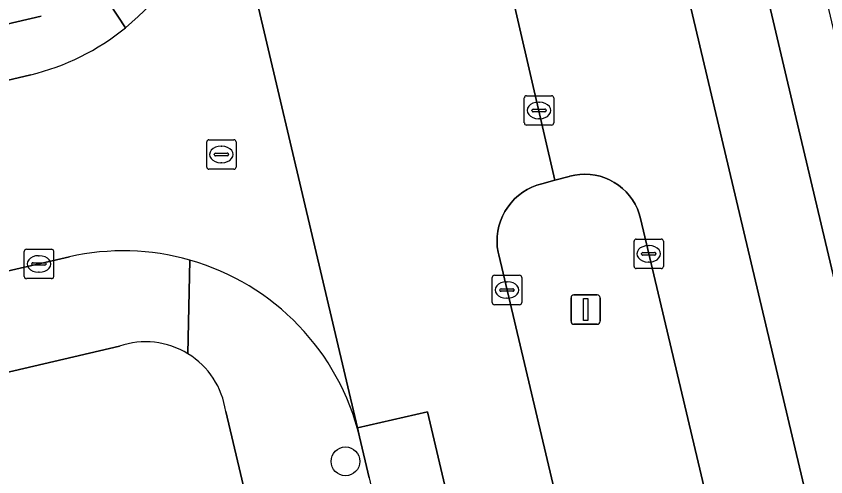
# Model space of a CAD drawing. Extents: x 158455 to 159797, y 387218 to 388672.
# Drawn here: x 159323.85 to 159351.38, y 388375.37 to 388391.02 of the extents above; entities that cross this region are included whole.
import ezdxf

# ---------------------------------------------------------------- set-up
doc = ezdxf.new("R2010")
doc.units = 0
for name, color, linetype in [('IMGEO_Berm_groen', 7, 'Continuous'), ('IMGEO_Boom', 7, 'Continuous'), ('IMGEO_Erf', 7, 'Continuous'), ('IMGEO_Kolk', 7, 'Continuous'), ('IMGEO_Lichtmast', 7, 'Continuous'), ('IMGEO_Rijbaan_lokaal_gesloten', 7, 'Continuous'), ('IMGEO_Rijbaan_lokaal_open', 7, 'Continuous'), ('IMGEO_Rioolput', 7, 'Continuous'), ('IMGEO_Verkeerseiland_groen', 7, 'Continuous'), ('IMGEO_Voetpad_open', 7, 'Continuous')]:
    doc.layers.add(name, color=color, linetype=linetype)

msp = doc.modelspace()

# ---------------------------------------------------------------- linework, layer by layer
at = {"layer": 'IMGEO_Berm_groen'}
msp.add_lwpolyline([(159349.116, 388401.33), (159347.231, 388400.875), (159350.418, 388387.353), (159361.535, 388340.387), (159363.385, 388340.808), (159356.566, 388369.702)], close=True, dxfattribs=at)
at = {"layer": 'IMGEO_Boom'}
msp.add_circle((159335.046, 388375.89), 0.489, dxfattribs=at)
at = {"layer": 'IMGEO_Erf'}
for points in [[(159306.315, 388419.774), (159310.001, 388420.646), (159314.866, 388421.797), (159315.883, 388417.498), (159317.068, 388417.778), (159317.472, 388416.07), (159317.877, 388414.358), (159316.634, 388414.064), (159317.566, 388410.124), (159318.821, 388410.421), (159319.847, 388406.083), (159320.247, 388404.392), (159320.647, 388402.701), (159319.391, 388402.404), (159320.376, 388398.239), (159322.021, 388398.628), (159322.594, 388396.205), (159320.915, 388393.105), (159319.768, 388393.726), (159317.386, 388389.328), (159324.696, 388391.022)], [(159327.36, 388379.808), (159322.205, 388378.603), (159318.096, 388377.642), (159299.138, 388373.211)], [(159337.599, 388349.61), (159330.974, 388377.589)]]:
    msp.add_lwpolyline(points, dxfattribs=at)
for centre, radius, start, end in [((159328.249, 388377.205), 2.75, 58.4402, 108.8686), ((159328.254, 388377.207), 2.747, 7.9951, 58.5035)]:
    msp.add_arc(centre, radius, start, end, dxfattribs=at)
at = {"layer": 'IMGEO_Kolk'}
for p, q in [((159344.934, 388383.445), (159345.786, 388383.445)), ((159344.859, 388382.519), (159344.859, 388383.371)), ((159345.347, 388383.225), (159345.372, 388383.225)), ((159345.86, 388383.371), (159345.86, 388382.519)), ((159324.122, 388382.175), (159324.122, 388383.027)), ((159324.197, 388383.101), (159325.049, 388383.101)), ((159325.123, 388383.027), (159325.123, 388382.175)), ((159345.118, 388382.939), (159345.118, 388382.951)), ((159345.556, 388382.902), (159345.158, 388382.902)), ((159345.161, 388382.988), (159345.559, 388382.988)), ((159345.602, 388382.951), (159345.602, 388382.939)), ((159324.424, 388382.644), (159324.822, 388382.644)), ((159324.61, 388382.881), (159324.635, 388382.881)), ((159345.37, 388382.665), (159345.345, 388382.665)), ((159324.381, 388382.595), (159324.381, 388382.607)), ((159324.819, 388382.558), (159324.421, 388382.558)), ((159324.865, 388382.607), (159324.865, 388382.595)), ((159345.786, 388382.445), (159344.934, 388382.445)), ((159325.049, 388382.101), (159324.197, 388382.101)), ((159324.633, 388382.321), (159324.608, 388382.321)), ((159340.038, 388381.288), (159340.038, 388382.14)), ((159340.113, 388382.214), (159340.965, 388382.214)), ((159341.039, 388382.14), (159341.039, 388381.288)), ((159340.526, 388381.994), (159340.551, 388381.994)), ((159340.297, 388381.708), (159340.297, 388381.72)), ((159340.735, 388381.671), (159340.337, 388381.671)), ((159340.34, 388381.757), (159340.738, 388381.757)), ((159340.781, 388381.72), (159340.781, 388381.708)), ((159340.549, 388381.434), (159340.524, 388381.434)), ((159340.965, 388381.214), (159340.113, 388381.214))]:
    msp.add_line(p, q, dxfattribs=at)
for points in [[(159344.934, 388383.445), (159345.786, 388383.445)], [(159344.859, 388382.519), (159344.859, 388383.371)], [(159345.86, 388383.371), (159345.86, 388382.519)], [(159324.122, 388382.175), (159324.122, 388383.027)], [(159324.197, 388383.101), (159325.049, 388383.101)], [(159325.123, 388383.027), (159325.123, 388382.175)], [(159345.786, 388382.445), (159344.934, 388382.445)], [(159325.049, 388382.101), (159324.197, 388382.101)], [(159340.038, 388381.288), (159340.038, 388382.14)], [(159340.113, 388382.214), (159340.965, 388382.214)], [(159341.039, 388382.14), (159341.039, 388381.288)], [(159340.965, 388381.214), (159340.113, 388381.214)]]:
    msp.add_lwpolyline(points, dxfattribs=at)
for centre, radius, start, end in [((159344.936, 388383.369), 0.0765, 91.552, 178.448), ((159344.936, 388383.369), 0.0765, 91.552, 178.448), ((159345.784, 388383.369), 0.0765, 1.552, 88.448), ((159345.784, 388383.369), 0.0765, 1.552, 88.448), ((159324.199, 388383.025), 0.0765, 91.552, 178.448), ((159324.199, 388383.025), 0.0765, 91.552, 178.448), ((159325.047, 388383.025), 0.0765, 1.552, 88.448), ((159325.047, 388383.025), 0.0765, 1.552, 88.448), ((159345.158, 388382.948), 0.0403, 85.8775, 175.7526), ((159345.155, 388382.938), 0.0366, 178.938, 274.7102), ((159345.559, 388382.945), 0.043, 264.8664, 352.4533), ((159345.563, 388382.95), 0.0386, 1.7309, 96.639), ((159324.421, 388382.604), 0.0403, 85.8775, 175.7526), ((159324.826, 388382.606), 0.0386, 1.7309, 96.639), ((159324.418, 388382.594), 0.0366, 178.938, 274.7102), ((159324.822, 388382.601), 0.043, 264.8664, 352.4533), ((159344.936, 388382.521), 0.0765, 181.552, 268.448), ((159344.936, 388382.521), 0.0765, 181.552, 268.448), ((159345.784, 388382.521), 0.0765, 271.552, 358.448), ((159345.784, 388382.521), 0.0765, 271.552, 358.448), ((159324.199, 388382.177), 0.0765, 181.552, 268.448), ((159324.199, 388382.177), 0.0765, 181.552, 268.448), ((159325.047, 388382.177), 0.0765, 271.552, 358.448), ((159325.047, 388382.177), 0.0765, 271.552, 358.448), ((159340.115, 388382.138), 0.0765, 91.552, 178.448), ((159340.115, 388382.138), 0.0765, 91.552, 178.448), ((159340.963, 388382.138), 0.0765, 1.552, 88.448), ((159340.963, 388382.138), 0.0765, 1.552, 88.448), ((159340.337, 388381.717), 0.0403, 85.8775, 175.7526), ((159340.334, 388381.707), 0.0366, 178.938, 274.7102), ((159340.738, 388381.714), 0.043, 264.8664, 352.4533), ((159340.742, 388381.719), 0.0386, 1.7309, 96.639), ((159340.115, 388381.29), 0.0765, 181.552, 268.448), ((159340.115, 388381.29), 0.0765, 181.552, 268.448), ((159340.963, 388381.29), 0.0765, 271.552, 358.448), ((159340.963, 388381.29), 0.0765, 271.552, 358.448)]:
    msp.add_arc(centre, radius, start, end, dxfattribs=at)
for centre, major_axis, ratio, start_param, end_param in [((159345.346, 388382.945), (-0.387, 0.002), 0.722429, 4.712389, 7.853982), ((159345.371, 388382.945), (-0.39, 0.002), 0.717154, 1.570796, 4.712389), ((159324.609, 388382.601), (-0.387, 0.002), 0.722429, 4.712389, 7.853982), ((159324.634, 388382.601), (-0.39, 0.002), 0.717154, 1.570796, 4.712389), ((159340.525, 388381.714), (-0.387, 0.002), 0.722429, 4.712389, 7.853982), ((159340.55, 388381.714), (-0.39, 0.002), 0.717154, 1.570796, 4.712389)]:
    msp.add_ellipse(centre, major_axis=major_axis, ratio=ratio, start_param=start_param, end_param=end_param, dxfattribs=at)
at = {"layer": 'IMGEO_Lichtmast'}
for p, q in [((159342.817, 388381.551), (159343.607, 388381.551)), ((159343.607, 388381.551), (159342.817, 388381.551)), ((159342.717, 388380.651), (159342.717, 388381.451)), ((159342.717, 388381.451), (159342.717, 388380.651)), ((159343.707, 388381.451), (159343.707, 388380.651)), ((159343.707, 388380.651), (159343.707, 388381.451)), ((159343.607, 388380.551), (159342.817, 388380.551)), ((159342.817, 388380.551), (159343.607, 388380.551))]:
    msp.add_line(p, q, dxfattribs=at)
msp.add_lwpolyline([(159343.137, 388381.426), (159343.287, 388381.426), (159343.287, 388380.676), (159343.137, 388380.676), (159343.137, 388381.426)], dxfattribs=at)
for centre, start, end in [((159342.817, 388381.451), 90, 180), ((159342.817, 388381.451), 90, 180), ((159343.607, 388381.451), 0, 90), ((159343.607, 388381.451), 360, 90), ((159342.817, 388380.651), 180, 270), ((159342.817, 388380.651), 180, 270), ((159343.607, 388380.651), 270, 0), ((159343.607, 388380.651), 270, 0)]:
    msp.add_arc(centre, 0.1, start, end, dxfattribs=at)
at = {"layer": 'IMGEO_Rijbaan_lokaal_gesloten'}
msp.add_lwpolyline([(159347.231, 388400.875), (159346.332, 388404.686), (159342.071, 388422.764), (159340.084, 388431.111), (159333.728, 388457.815), (159330.162, 388472.988), (159329.806, 388474.502), (159329.536, 388475.631), (159326.977, 388475.078), (159337.516, 388430.499), (159356.921, 388348.494), (159366.799, 388306.902), (159367.243, 388305.039), (159373.722, 388277.998), (159376.156, 388278.509), (159375.829, 388279.872), (159375.799, 388279.996), (159372.48, 388294.277), (159369.782, 388305.555), (159369.328, 388307.45), (159367.898, 388313.428), (159361.535, 388340.387), (159350.418, 388387.353)], close=True, dxfattribs=at)
for points in [[(159356.921, 388348.494), (159337.516, 388430.499)], [(159325.911, 388427.69), (159329.279, 388413.707), (159332.856, 388398.621), (159330.501, 388398.052), (159335.458, 388377.025), (159337.831, 388377.578), (159347.296, 388337.39)], [(159340.1, 388394.379), (159342.17, 388385.447), (159342.657, 388385.578), (159342.673, 388385.582), (159342.843, 388385.621), (159343.016, 388385.644), (159343.19, 388385.651), (159343.364, 388385.643), (159343.536, 388385.619), (159343.706, 388385.58), (159343.871, 388385.526), (159344.031, 388385.457), (159344.184, 388385.375), (159344.33, 388385.279), (159344.466, 388385.17), (159344.592, 388385.05), (159344.706, 388384.919), (159344.809, 388384.778), (159344.898, 388384.628), (159344.974, 388384.472), (159345.035, 388384.309), (159345.082, 388384.141), (159351.265, 388358.009)], [(159346.402, 388356.904), (159340.257, 388382.91), (159340.238, 388382.999), (159340.211, 388383.177), (159340.201, 388383.356), (159340.207, 388383.535), (159340.229, 388383.713), (159340.266, 388383.889), (159340.32, 388384.06), (159340.388, 388384.226), (159340.471, 388384.385), (159340.567, 388384.536), (159340.677, 388384.678), (159340.799, 388384.81), (159340.933, 388384.93), (159341.076, 388385.038), (159341.229, 388385.132), (159341.389, 388385.213), (159341.556, 388385.278), (159341.728, 388385.329), (159342.17, 388385.447), (159340.1, 388394.379)], [(159355.2, 388304.109), (159347.296, 388337.39), (159337.831, 388377.578), (159335.458, 388377.025), (159335.529, 388376.723), (159335.852, 388375.331), (159339.185, 388360.97), (159345.115, 388336.13), (159345.622, 388334.009), (159346.402, 388330.741), (159349.39, 388318.055), (159349.421, 388317.92), (159351.732, 388308.109)]]:
    msp.add_lwpolyline(points, dxfattribs=at)
at = {"layer": 'IMGEO_Rijbaan_lokaal_open'}
for points in [[(159335.529, 388376.723), (159335.458, 388377.025), (159330.501, 388398.052)], [(159324.344, 388389.03), (159314.051, 388386.606), (159301.865, 388383.737), (159298.567, 388382.97), (159299.978, 388376.893), (159302.611, 388377.513), (159306.732, 388378.483), (159316.498, 388380.73), (159317.318, 388380.921), (159321.411, 388381.863), (159325.659, 388382.841)]]:
    msp.add_lwpolyline(points, dxfattribs=at)
for centre, radius, start, end in [((159322.438, 388396.913), 8.109, 309.2034, 12.8977), ((159322.436, 388396.914), 8.111, 283.6043, 309.2122), ((159327.491, 388374.798), 8.249, 74.0645, 102.8316), ((159327.494, 388374.779), 8.267, 13.6035, 74.1205)]:
    msp.add_arc(centre, radius, start, end, dxfattribs=at)
at = {"layer": 'IMGEO_Rioolput'}
for p, q in [((159341.129, 388387.392), (159341.129, 388388.244)), ((159341.204, 388388.318), (159342.056, 388388.318)), ((159342.13, 388388.244), (159342.13, 388387.392)), ((159341.431, 388387.861), (159341.829, 388387.861)), ((159341.617, 388388.098), (159341.642, 388388.098)), ((159341.388, 388387.812), (159341.388, 388387.824)), ((159341.826, 388387.775), (159341.428, 388387.775)), ((159341.872, 388387.824), (159341.872, 388387.812)), ((159342.056, 388387.318), (159341.204, 388387.318)), ((159341.64, 388387.538), (159341.615, 388387.538)), ((159330.327, 388385.896), (159330.327, 388386.748)), ((159330.402, 388386.822), (159331.254, 388386.822)), ((159331.328, 388386.748), (159331.328, 388385.896)), ((159330.815, 388386.602), (159330.84, 388386.602)), ((159330.586, 388386.316), (159330.586, 388386.328)), ((159331.024, 388386.279), (159330.626, 388386.279)), ((159330.629, 388386.365), (159331.027, 388386.365)), ((159331.07, 388386.328), (159331.07, 388386.316)), ((159330.838, 388386.042), (159330.813, 388386.042)), ((159331.254, 388385.822), (159330.402, 388385.822))]:
    msp.add_line(p, q, dxfattribs=at)
for points in [[(159341.129, 388387.392), (159341.129, 388388.244)], [(159341.204, 388388.318), (159342.056, 388388.318)], [(159342.13, 388388.244), (159342.13, 388387.392)], [(159342.056, 388387.318), (159341.204, 388387.318)], [(159330.327, 388385.896), (159330.327, 388386.748)], [(159330.402, 388386.822), (159331.254, 388386.822)], [(159331.328, 388386.748), (159331.328, 388385.896)], [(159331.254, 388385.822), (159330.402, 388385.822)]]:
    msp.add_lwpolyline(points, dxfattribs=at)
for centre, radius, start, end in [((159341.206, 388388.242), 0.0765, 91.552, 178.448), ((159341.206, 388388.242), 0.0765, 91.552, 178.448), ((159342.054, 388388.242), 0.0765, 1.552, 88.448), ((159342.054, 388388.242), 0.0765, 1.552, 88.448), ((159341.428, 388387.821), 0.0403, 85.8775, 175.7526), ((159341.833, 388387.823), 0.0386, 1.7309, 96.639), ((159341.425, 388387.811), 0.0366, 178.938, 274.7102), ((159341.829, 388387.818), 0.043, 264.8664, 352.4533), ((159341.206, 388387.394), 0.0765, 181.552, 268.448), ((159341.206, 388387.394), 0.0765, 181.552, 268.448), ((159342.054, 388387.394), 0.0765, 271.552, 358.448), ((159342.054, 388387.394), 0.0765, 271.552, 358.448), ((159330.404, 388386.746), 0.0765, 91.552, 178.448), ((159330.404, 388386.746), 0.0765, 91.552, 178.448), ((159331.252, 388386.746), 0.0765, 1.552, 88.448), ((159331.252, 388386.746), 0.0765, 1.552, 88.448), ((159330.626, 388386.325), 0.0403, 85.8775, 175.7526), ((159330.623, 388386.315), 0.0366, 178.938, 274.7102), ((159331.027, 388386.322), 0.043, 264.8664, 352.4533), ((159331.031, 388386.327), 0.0386, 1.7309, 96.639), ((159330.404, 388385.898), 0.0765, 181.552, 268.448), ((159330.404, 388385.898), 0.0765, 181.552, 268.448), ((159331.252, 388385.898), 0.0765, 271.552, 358.448), ((159331.252, 388385.898), 0.0765, 271.552, 358.448)]:
    msp.add_arc(centre, radius, start, end, dxfattribs=at)
for centre, major_axis, ratio, start_param, end_param in [((159341.616, 388387.818), (-0.387, 0.002), 0.722429, 4.712389, 7.853982), ((159341.641, 388387.818), (-0.39, 0.002), 0.717154, 1.570796, 4.712389), ((159330.814, 388386.322), (-0.387, 0.002), 0.722429, 4.712389, 7.853982), ((159330.839, 388386.322), (-0.39, 0.002), 0.717154, 1.570796, 4.712389)]:
    msp.add_ellipse(centre, major_axis=major_axis, ratio=ratio, start_param=start_param, end_param=end_param, dxfattribs=at)
at = {"layer": 'IMGEO_Verkeerseiland_groen'}
msp.add_lwpolyline([(159351.265, 388358.009), (159345.082, 388384.141), (159345.035, 388384.309), (159344.974, 388384.472), (159344.898, 388384.628), (159344.809, 388384.778), (159344.706, 388384.919), (159344.592, 388385.05), (159344.466, 388385.17), (159344.33, 388385.279), (159344.184, 388385.375), (159344.031, 388385.457), (159343.871, 388385.526), (159343.706, 388385.58), (159343.536, 388385.619), (159343.364, 388385.643), (159343.19, 388385.651), (159343.016, 388385.644), (159342.843, 388385.621), (159342.673, 388385.582), (159342.657, 388385.578), (159342.17, 388385.447), (159341.728, 388385.329), (159341.556, 388385.278), (159341.389, 388385.213), (159341.229, 388385.132), (159341.076, 388385.038), (159340.933, 388384.93), (159340.799, 388384.81), (159340.677, 388384.678), (159340.567, 388384.536), (159340.471, 388384.385), (159340.388, 388384.226), (159340.32, 388384.06), (159340.266, 388383.889), (159340.229, 388383.713), (159340.207, 388383.535), (159340.201, 388383.356), (159340.211, 388383.177), (159340.238, 388382.999), (159340.257, 388382.91), (159346.402, 388356.904)], dxfattribs=at)
at = {"layer": 'IMGEO_Voetpad_open'}
for points in [[(159327.564, 388390.629), (159326.475, 388392.294)], [(159326.475, 388392.294), (159327.564, 388390.629)], [(159324.696, 388391.022), (159317.386, 388389.328), (159310.433, 388387.683), (159306.701, 388386.74), (159306.677, 388387.295), (159303.739, 388386.6), (159300.797, 388385.904), (159297.853, 388385.208), (159296.397, 388384.836), (159296.503, 388384.388), (159269.469, 388378.022)], [(159313.943, 388387.094), (159314.051, 388386.606), (159324.344, 388389.03)], [(159325.659, 388382.841), (159321.411, 388381.863), (159322.205, 388378.603), (159327.36, 388379.808)], [(159329.756, 388382.73), (159329.689, 388379.549)], [(159329.689, 388379.549), (159329.756, 388382.73)], [(159330.974, 388377.589), (159337.599, 388349.61), (159339.995, 388339.179), (159340.715, 388336.148), (159341.465, 388332.991), (159342.071, 388330.721), (159343.858, 388323.175), (159345.463, 388316.396), (159345.898, 388314.561), (159347.574, 388314.903), (159349.242, 388307.682)], [(159335.852, 388375.331), (159335.529, 388376.723)]]:
    msp.add_lwpolyline(points, dxfattribs=at)
for centre, radius, start, end in [((159322.438, 388396.913), 8.109, 309.2034, 12.8977), ((159322.436, 388396.914), 8.111, 283.6043, 309.2122), ((159327.491, 388374.798), 8.249, 74.0645, 102.8316), ((159327.494, 388374.779), 8.267, 13.6035, 74.1205), ((159328.249, 388377.205), 2.75, 58.4402, 108.8686), ((159328.254, 388377.207), 2.747, 7.9951, 58.5035)]:
    msp.add_arc(centre, radius, start, end, dxfattribs=at)

doc.saveas('drawing.dxf')
